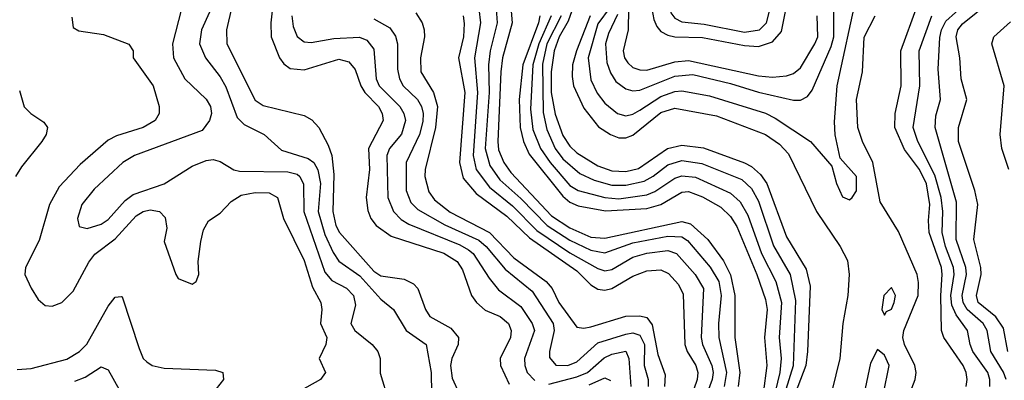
# Model space of a CAD drawing. Header units: inches. Extents: x 990535 to 1117859, y 769386 to 892122.
# Tile 575 of 656: x 1090257 to 1093073, y 808547 to 809579. Entities that reach past the tile are written whole.
import ezdxf

# ---------------------------------------------------------------- set-up
doc = ezdxf.new("R2010")
doc.units = ezdxf.units.IN
doc.header["$MEASUREMENT"] = 0
doc.layers.add('B0890', color=7, linetype='Continuous')

msp = doc.modelspace()

# ---------------------------------------------------------------- linework, layer by layer
at = {"layer": 'B0890', "color": 5}
for points, elevation in [([(1092115.4, 810000), (1092116.3, 809996.3), (1092115.2, 809955.2), (1092096.2, 809810), (1092072.2, 809712.2), (1092065, 809610), (1092070, 809579), (1092079, 809559), (1092090, 809545), (1092110, 809534.2), (1092130, 809529.7), (1092210, 809527.5), (1092330, 809505.1), (1092370, 809502), (1092410, 809515.8), (1092435.5, 809544.5), (1092448.4, 809611.6), (1092545.8, 809770), (1092563.9, 809850), (1092570, 809930), (1092561, 810000)], 3220), ([(1092138.5, 810000), (1092138.7, 809990), (1092108.2, 809748.2), (1092108.6, 809648.6), (1092118.6, 809598.6), (1092130, 809583.5), (1092150, 809572.4), (1092213.9, 809566.1), (1092330, 809543.2), (1092372.2, 809550), (1092392.5, 809570), (1092410, 809637.6), (1092491.1, 809750), (1092510, 809785.8), (1092520.1, 809830), (1092521.7, 809901.7), (1092511, 809971), (1092511.1, 810000)], 3240), ([(1090875.9, 809670), (1090848, 809550), (1090849.5, 809509.5), (1090930, 809348.6), (1090953.3, 809333.3), (1091070, 809304.7), (1091092.6, 809292.6), (1091112.1, 809270), (1091139.5, 809219.5), (1091150, 809190), (1091155.7, 809135.7), (1091152.7, 809030), (1091161.1, 808990), (1091171, 808970), (1091270, 808859.1), (1091290, 808846.4), (1091356.5, 808836.5), (1091383.2, 808823.2), (1091395.2, 808810), (1091417.1, 808750), (1091429.6, 808730), (1091490, 808696.7), (1091511.9, 808670), (1091511.1, 808650), (1091492.9, 808610), (1091489.2, 808590), (1091493.3, 808553.3), (1091514.1, 808510)], 2780), ([(1091659, 809650), (1091664.9, 809570), (1091637.6, 809470), (1091632.5, 809430), (1091623.8, 809230), (1091626.6, 809206.6), (1091641, 809170), (1091661.7, 809141.7), (1091778.1, 809018.1), (1091830, 808983.6), (1091890, 808956.3), (1091930, 808954.3), (1092150, 809001.2), (1092174.9, 808994.9), (1092224.5, 808950), (1092269.2, 808889.2), (1092289.2, 808849.2), (1092302.3, 808790), (1092302, 808670), (1092316.4, 808570), (1092311.9, 808530)], 2980), ([(1091945.1, 809614.9), (1091910, 809567.2), (1091882.7, 809470), (1091890, 809407), (1091908.3, 809368.3), (1091930, 809340.1), (1091966.7, 809310), (1091990, 809304), (1092010, 809308.5), (1092030, 809319.5), (1092090, 809359.1), (1092130, 809372.9), (1092150, 809375), (1092230, 809361.3), (1092390, 809310.9), (1092417.5, 809297.5), (1092518.2, 809230), (1092579.5, 809159.5), (1092593, 809110), (1092610, 809072), (1092630, 809063.6), (1092637.4, 809070), (1092650.3, 809089.7), (1092649.8, 809130), (1092602.8, 809182.8), (1092589.2, 809249.2), (1092587, 809287), (1092595, 809390), (1092651.3, 809650)], 3140), ([(1093078, 808550), (1093070, 808571), (1093034.3, 808630), (1093023.7, 808690), (1093011.8, 808710), (1092966.5, 808750), (1092954.6, 808770), (1092952.5, 808790), (1092964.9, 808850), (1092962.4, 808870), (1092935.3, 808950), (1092936.4, 809056.4), (1092874.7, 809270), (1092876.4, 809303.6), (1092890.3, 809350), (1092883.2, 809436.8), (1092887.9, 809527.9), (1092892.8, 809550), (1092905.2, 809574.8), (1092988.7, 809650)], 3040), ([(1090982.1, 809630), (1090974.9, 809570), (1090976.3, 809530), (1090999.7, 809470), (1091012, 809452), (1091030, 809438.9), (1091070, 809435.7), (1091170, 809465.6), (1091198.3, 809458.3), (1091216.7, 809436.7), (1091232.2, 809390), (1091243.6, 809370), (1091282.9, 809330), (1091293.9, 809310), (1091295.9, 809290), (1091254.3, 809210), (1091257.4, 809150), (1091247.7, 809070), (1091252.8, 809032.8), (1091261.5, 809010), (1091276.3, 808990), (1091319.5, 808959.5), (1091470, 808910.7), (1091507.6, 808887.6), (1091523.1, 808863.1), (1091549.2, 808790), (1091563.3, 808770), (1091588.4, 808748.4), (1091631.3, 808730), (1091654.9, 808710), (1091662.6, 808690), (1091660.9, 808670), (1091631.2, 808610), (1091632.2, 808590), (1091656.8, 808536.8)], 2820), ([(1091846.5, 809633.5), (1091825.4, 809574.6), (1091799.6, 809530), (1091785.1, 809490), (1091776.4, 809430), (1091777, 809370), (1091788.4, 809308.4), (1091810, 809247.2), (1091830, 809217), (1091850, 809198.4), (1091910, 809160.5), (1091950, 809146.1), (1091990, 809144.6), (1092026.9, 809153.1), (1092109.3, 809210.7), (1092150, 809219.8), (1092212, 809212), (1092330, 809169.6), (1092350, 809158.4), (1092375.8, 809135.8), (1092393.5, 809110), (1092450, 808958.1), (1092505.7, 808865.7), (1092517, 808817), (1092510, 808630), (1092504.8, 808590), (1092474.2, 808510)], 3080), ([(1093082.6, 808630), (1093070, 808696.7), (1093048.7, 808728.7), (1092998.2, 808770), (1092993.1, 808790), (1093006.6, 808850), (1093006, 808870), (1092985.3, 808950), (1092996.7, 809050), (1092988.1, 809090), (1092942.1, 809230), (1092941.7, 809270), (1092965.3, 809350), (1092948.9, 809410), (1092945.9, 809470), (1092934.9, 809530), (1092939.6, 809550), (1092953.1, 809566.9), (1093031.4, 809630)], 3020), ([(1090719.8, 809610), (1090693.8, 809510), (1090696.5, 809470), (1090729.1, 809409.1), (1090790, 809351.3), (1090802.8, 809330), (1090805.3, 809310), (1090799.9, 809290), (1090778.3, 809261.7), (1090585.2, 809190), (1090551.5, 809170), (1090470, 809094.1), (1090434.4, 809050), (1090421.9, 809010), (1090427.3, 808987.3), (1090450, 808981.7), (1090490, 808994.4), (1090510, 809007.2), (1090558.3, 809061.7), (1090581, 809079), (1090670, 809109.5), (1090750, 809159.7), (1090790, 809175.8), (1090810, 809178.4), (1090830, 809173.5), (1090869.6, 809149.6), (1090885.2, 809145.2), (1091023.9, 809143.9), (1091050, 809136.7), (1091058.2, 809130), (1091068.1, 809108.1), (1091069.3, 809030), (1091130, 808856.4), (1091150, 808832.6), (1091191.2, 808811.2), (1091211.8, 808790), (1091217.5, 808762.5), (1091203.8, 808710), (1091215.5, 808690), (1091265.2, 808650), (1091281.3, 808630), (1091288.1, 808610), (1091287.9, 808567.9), (1091311.3, 808490)], 2740), ([(1090799.8, 809600.2), (1090776.7, 809550), (1090771.3, 809510), (1090787.9, 809470), (1090830, 809415.7), (1090846.7, 809386.7), (1090879, 809299), (1090899, 809279), (1090956.3, 809250), (1091005.3, 809205.3), (1091081.5, 809181.5), (1091098.4, 809170), (1091109.6, 809149.6), (1091117.1, 809110), (1091110.8, 809030), (1091130, 808964.2), (1091153, 808913), (1091170, 808887.9), (1091230, 808846.4), (1091290, 808779.1), (1091326, 808750), (1091362.4, 808690), (1091419, 808650), (1091433.8, 808570), (1091434.1, 808510)], 2760), ([(1091390, 809598.7), (1091408, 809570), (1091413.6, 809550), (1091414.1, 809530), (1091402.9, 809470), (1091404.1, 809430), (1091440.6, 809370), (1091452, 809330), (1091445.6, 809270), (1091416.9, 809150), (1091415.4, 809130), (1091426.7, 809086.7), (1091443.5, 809063.5), (1091488.2, 809028.2), (1091600.5, 808970), (1091670, 808898.1), (1091762.2, 808830), (1091779.8, 808810), (1091798.6, 808770), (1091850, 808699.3), (1091870, 808696.3), (1091890, 808700.7), (1091990, 808730.6), (1092030, 808731.7), (1092050, 808726.8), (1092066.1, 808706.1), (1092081.7, 808621.7), (1092102.7, 808562.7), (1092101.2, 808530)], 2880), ([(1091570.1, 809609.9), (1091575, 809570), (1091558, 809470), (1091566, 809370), (1091553.4, 809190), (1091562.4, 809150), (1091600, 809100), (1091666, 809046), (1091735.8, 808975.8), (1091830, 808912.4), (1091910, 808866.7), (1091930, 808860.2), (1091950, 808864.1), (1092010, 808899.2), (1092050, 808910.9), (1092110, 808918.7), (1092135.4, 808910), (1092188.8, 808850), (1092212, 808810), (1092205.7, 808670), (1092209.3, 808650), (1092236.7, 808590), (1092239.8, 808570), (1092237.2, 808550), (1092207.8, 808470)], 2940), ([(1091619.2, 809610), (1091622.2, 809570), (1091602.8, 809490), (1091597.7, 809450), (1091599.1, 809370), (1091588.1, 809210), (1091601.3, 809161.3), (1091630, 809120.6), (1091690, 809067), (1091765, 808990), (1091830, 808948.4), (1091890, 808919.6), (1091930, 808911.6), (1092010, 808940.6), (1092110, 808960), (1092150, 808958), (1092167, 808947), (1092231.3, 808871.2), (1092256.1, 808830), (1092262.5, 808790), (1092254.9, 808710), (1092256, 808670), (1092278.6, 808570), (1092271.7, 808530)], 2960), ([(1091966.6, 809593.4), (1091940.7, 809539.3), (1091932.2, 809510), (1091936.2, 809456.2), (1091946.3, 809426.3), (1091961.7, 809401.7), (1091990, 809380.6), (1092010, 809375.1), (1092030, 809376.7), (1092130, 809417.5), (1092181.6, 809421.6), (1092290, 809396.3), (1092370, 809371.1), (1092470, 809348.6), (1092490, 809348.9), (1092510, 809359.4), (1092523.1, 809376.9), (1092577.6, 809502.4), (1092585.2, 809530), (1092585.6, 809610)], 3160), ([(1091998.4, 809610), (1091997.1, 809550), (1091982.6, 809490), (1091986.4, 809470), (1091995.6, 809455.6), (1092010, 809442.4), (1092030, 809435.4), (1092050, 809434.7), (1092130, 809457.7), (1092170, 809461.7), (1092370, 809418.6), (1092410, 809414.6), (1092450, 809418.1), (1092470, 809425.1), (1092490, 809441.3), (1092530.8, 809510), (1092539.6, 809530), (1092537.2, 809590)], 3180), ([(1092963.8, 808530), (1092966.4, 808550), (1092964, 808570), (1092955.3, 808590), (1092899.9, 808670), (1092893.3, 808690), (1092891.6, 808790), (1092895.4, 808850), (1092892.7, 808870), (1092858.2, 808970), (1092855.4, 809004.6), (1092859.4, 809050), (1092850, 809109.2), (1092830.2, 809150.2), (1092787.6, 809207.6), (1092759.7, 809270), (1092760.9, 809310), (1092777.9, 809390), (1092777, 809490), (1092823.1, 809616.9)], 3080), ([(1090405.7, 809585.7), (1090410, 809556.8), (1090426.5, 809546.5), (1090496.3, 809536.3), (1090568.9, 809508.9), (1090581.1, 809490), (1090581.8, 809470), (1090638.8, 809390), (1090655.6, 809330), (1090656.1, 809310), (1090644.1, 809290), (1090610.2, 809270), (1090533.9, 809246.1), (1090510, 809233.7), (1090430, 809164.7), (1090370, 809101), (1090342.2, 809050), (1090312.6, 808947.4), (1090273.7, 808870), (1090271.9, 808850), (1090290, 808811.1), (1090310, 808778.5), (1090330, 808761.3), (1090350, 808759.6), (1090377, 808770), (1090410, 808802.1), (1090454.5, 808885.5), (1090472, 808908), (1090530, 808951.8), (1090590, 809017.6), (1090610, 809030.1), (1090630, 809034.8), (1090656.5, 809030), (1090673.3, 809013.3), (1090677.7, 808982.3), (1090670, 808944.7), (1090703.8, 808850), (1090710, 808838.8), (1090750, 808822), (1090761.2, 808830), (1090769.3, 808850), (1090767.3, 808887.3), (1090775.3, 808944.7), (1090782.6, 808977.4), (1090796.8, 809003.2), (1090830, 809025.8), (1090861.7, 809058.3), (1090890, 809076.6), (1090930, 809084.7), (1090970, 809083.3), (1090994.3, 809070), (1091011, 809010), (1091070.8, 808890), (1091094.1, 808814.1), (1091117.9, 808770), (1091120.9, 808750), (1091117, 808710), (1091135.4, 808670), (1091132.5, 808650), (1091113.6, 808610), (1091131, 808570), (1091117.3, 808550), (1090959.2, 808460.8)], 2720), ([(1091034.8, 809590), (1091039.1, 809559.1), (1091050, 809531), (1091070, 809515.4), (1091090, 809513.2), (1091155.5, 809524.5), (1091228.6, 809528.6), (1091250, 809519.7), (1091270, 809494.4), (1091276.4, 809410), (1091284.8, 809390), (1091344.1, 809330), (1091355.9, 809310), (1091359.9, 809290), (1091348.8, 809251.2), (1091314.1, 809210), (1091306.5, 809190), (1091309.8, 809070), (1091326.2, 809030), (1091347.4, 809007.4), (1091370, 808994.3), (1091515.2, 808935.2), (1091540.6, 808920.6), (1091553.8, 808910), (1091599.1, 808839.1), (1091626.4, 808806.4), (1091690, 808758.5), (1091722, 808710), (1091728.7, 808690), (1091700.7, 808610), (1091701.3, 808590), (1091708.6, 808570), (1091730, 808547.1)], 2840), ([(1091270, 809581.5), (1091315.6, 809555.6), (1091331.4, 809531.4), (1091337, 809510), (1091337.5, 809437.5), (1091342.8, 809410), (1091353.8, 809390), (1091394.1, 809350), (1091406.3, 809330), (1091410.7, 809310), (1091410, 809287.4), (1091399.9, 809250), (1091362.1, 809170), (1091362.5, 809090), (1091375.5, 809055.5), (1091395.7, 809035.7), (1091472.3, 808992.3), (1091570, 808947.9), (1091590.8, 808930), (1091645.2, 808865.2), (1091722.1, 808802.1), (1091782.1, 808710), (1091785.6, 808690), (1091772, 808630), (1091772.3, 808612.3), (1091790, 808590.7), (1091824.2, 808590), (1091850, 808599.9), (1091910, 808654.8), (1091990, 808679.7), (1092010, 808682.8), (1092030, 808676.5), (1092043.8, 808650), (1092043, 808590), (1092054.5, 808550), (1092054, 808530)], 2860), ([(1091525.5, 809590), (1091528, 809568), (1091526.2, 809530), (1091512, 809470), (1091529.8, 809370), (1091514.2, 809170), (1091525.6, 809125.6), (1091561.9, 809081.9), (1091650, 809016.9), (1091714.4, 808954.4), (1091850, 808860.7), (1091890, 808820.9), (1091910, 808807.7), (1091930, 808805.2), (1091950, 808809.6), (1092010, 808845.5), (1092050, 808860.2), (1092090, 808863), (1092112.6, 808852.6), (1092141.4, 808821.4), (1092154.1, 808794.1), (1092159.3, 808650), (1092166.1, 808630), (1092190.5, 808590), (1092196.3, 808570), (1092194.4, 808550), (1092166.6, 808470)], 2920), ([(1091744, 809590), (1091740.5, 809570), (1091695.5, 809450), (1091685, 809350), (1091687.9, 809270), (1091697.4, 809230), (1091713.8, 809193.8), (1091810, 809074.2), (1091830, 809057.2), (1091854, 809046), (1091932, 809032), (1092050, 809038.4), (1092090, 809049.8), (1092150, 809085.8), (1092170, 809087.5), (1092210, 809072.4), (1092262.1, 809042.1), (1092290, 809016), (1092307.4, 808987.4), (1092365.4, 808850), (1092390, 808778.2), (1092394.8, 808750), (1092386.4, 808670), (1092393.8, 808590), (1092382.6, 808510)], 3020), ([(1091777.1, 809590), (1091741.4, 809510), (1091724.1, 809450), (1091717.4, 809322.6), (1091724.7, 809264.7), (1091746.6, 809210), (1091773.6, 809170), (1091830, 809104.3), (1091854, 809090), (1091930, 809070.2), (1091970, 809066.3), (1092050, 809077.6), (1092073, 809087), (1092130, 809125.9), (1092150, 809132), (1092190, 809128.2), (1092290, 809082.7), (1092317.7, 809057.7), (1092339.3, 809019.3), (1092378.5, 808910), (1092419, 808830), (1092435.4, 808770), (1092429.2, 808670), (1092434.2, 808610), (1092430.9, 808570), (1092410, 808483.1)], 3040), ([(1091805.6, 809590), (1091764.4, 809510), (1091751.9, 809451.9), (1091753.7, 809313.7), (1091764.3, 809264.3), (1091788.4, 809210), (1091810, 809181.2), (1091858.6, 809138.6), (1091899.5, 809119.5), (1091950, 809105.5), (1091990, 809105.5), (1092043, 809117), (1092068.8, 809131.2), (1092110, 809164), (1092150, 809176.2), (1092207.4, 809167.4), (1092321.6, 809121.6), (1092350, 809096), (1092370, 809060.1), (1092412.2, 808932.2), (1092459.9, 808850), (1092475.4, 808775.4), (1092469.2, 808589.2), (1092308.3, 808071.7)], 3060), ([(1091888.3, 809590), (1091849, 809490), (1091838, 809450), (1091836.4, 809416.4), (1091841, 809390), (1091870, 809325.4), (1091912.1, 809272.1), (1091946.1, 809250), (1091970, 809241.1), (1091990, 809241.1), (1092010, 809248.8), (1092090, 809313.2), (1092130, 809325.4), (1092250, 809304.1), (1092390, 809250.1), (1092430, 809222.7), (1092455.3, 809195.3), (1092535.2, 809030), (1092602.9, 808930), (1092624, 808890), (1092629, 808850), (1092625.2, 808790), (1092610.8, 808710), (1092601.9, 808610), (1092567.9, 808470)], 3120), ([(1092787.9, 808472.1), (1092817.4, 808550), (1092820.4, 808570), (1092817, 808590), (1092787.4, 808650), (1092782.9, 808670), (1092785.1, 808690), (1092826.1, 808790), (1092827.6, 808827.6), (1092823.1, 808850), (1092770, 808973), (1092717.5, 809057.5), (1092696.8, 809170), (1092667.1, 809230), (1092653.9, 809270), (1092649.9, 809350), (1092666.8, 809430), (1092671.6, 809528.4), (1092703.2, 809590)], 3120), ([(1093031.2, 808530), (1093031.3, 808550), (1093025.1, 808570), (1092983, 808630), (1092974.6, 808650), (1092967.3, 808690), (1092934.6, 808734.6), (1092922.6, 808762.6), (1092919.4, 808790), (1092929.5, 808850), (1092927.4, 808870), (1092904.6, 808930), (1092895.2, 808970), (1092896.8, 809030), (1092891.8, 809070), (1092873.9, 809133.9), (1092825, 809230), (1092811.6, 809270), (1092831, 809390), (1092829.2, 809490), (1092865.3, 809590)], 3060), ([(1093085.9, 809150), (1093065.5, 809210), (1093060.6, 809250), (1093071.9, 809390), (1093036.9, 809510), (1093042.8, 809530), (1093090, 809572.5)], 2980), ([(1090256.2, 809376.2), (1090269.3, 809329.3), (1090288.4, 809310), (1090326.1, 809286.1), (1090336.1, 809270), (1090332.2, 809250), (1090319.9, 809230), (1090261.8, 809158.2), (1090244.8, 809130)], 2680), ([(1090250, 808578.3), (1090290, 808581.6), (1090391.9, 808608.1), (1090428.4, 808630), (1090448.9, 808651.1), (1090510, 808759.8), (1090530, 808785.5), (1090546.9, 808786.9), (1090550, 808786.4), (1090598.1, 808638.1), (1090610.1, 808610.1), (1090620.2, 808600.2), (1090636, 808590), (1090670, 808581.8), (1090816.9, 808576.9), (1090837.6, 808570), (1090839.3, 808550), (1090808.1, 808510)], 2680), ([(1091770, 808536.1), (1091850, 808557.1), (1091880.3, 808570), (1091927.9, 808612.1), (1091950, 808622), (1091990.3, 808630.3), (1091999.3, 808610), (1092005, 808530)], 2840), ([(1090414.9, 808545.1), (1090443.8, 808556.2), (1090490, 808585.6), (1090510, 808577.3), (1090541.5, 808521.5)], 2660), ([(1091885.4, 808534.6), (1091930, 808554.3), (1091946.9, 808546.9)], 2820)]:
    msp.add_lwpolyline(points, dxfattribs=dict(at, elevation=elevation))
at = {"layer": 'B0890', "color": 5, "elevation": 3140}
for points in [[(1092750, 808812.8), (1092728.2, 808790), (1092722.8, 808750), (1092730, 808733.4), (1092735.7, 808744.3), (1092750, 808750.4), (1092757.7, 808770), (1092761.7, 808790)], [(1092710, 808635.1), (1092690, 808596), (1092663.5, 808470), (1092636.6, 808390), (1092632.4, 808352.4), (1092636.1, 808316.1), (1092650, 808292), (1092670, 808290.2), (1092690, 808299.3), (1092710, 808319.3), (1092730, 808383), (1092726.8, 808510), (1092743.8, 808590), (1092730, 808619.7)]]:
    msp.add_lwpolyline(points, close=True, dxfattribs=at)

doc.saveas('drawing.dxf')
